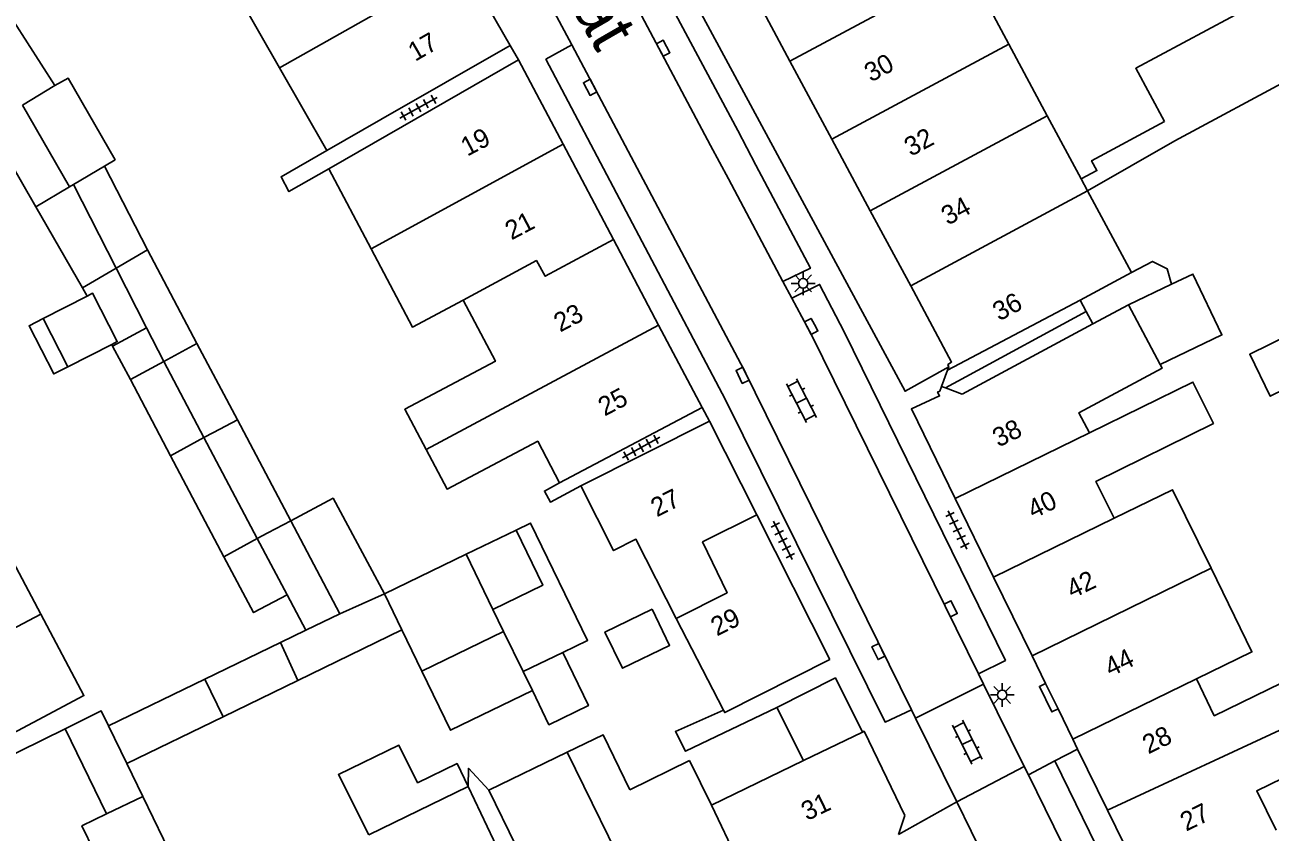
# Model space of a CAD drawing. Extents: x 132998 to 136004, y 396998 to 398512.
# Drawn here: x 134868.1 to 134933.8, y 397072.5 to 397115.1 of the extents above; entities that cross this region are included whole.
import ezdxf

# ---------------------------------------------------------------- set-up
doc = ezdxf.new("R2010")
doc.units = 0
for name, color, linetype in [('gg-afsc-erfafscheiding', 7, 'Continuous'), ('gg-afsc-hekwerk', 7, 'Continuous'), ('gg-anno-huisnummerreeks BGT', 7, 'Continuous'), ('gg-anno-openbare ruimte label', 7, 'Continuous'), ('gg-bbg-bijgebouw', 7, 'Continuous'), ('gg-bbg-gedigitaliseerde bebouwing', 7, 'Continuous'), ('gg-bbg-gedigitaliseerde bebouwing onder overbouw', 7, 'Continuous'), ('gg-bbg-gedigitaliseerde bijgebouw', 7, 'Continuous'), ('gg-bbg-gedigitaliseerde overbouw', 7, 'Continuous'), ('gg-bbg-hoofdgebouw', 7, 'Continuous'), ('gg-bbg-luifel en loopbrug', 7, 'Continuous'), ('gg-bbg-pand overbouw', 7, 'Continuous'), ('gg-bbg-tussenscheiding', 7, 'Continuous'), ('gg-bbg-tussenscheiding niveau 01', 7, 'Continuous'), ('gg-knt-verharding', 7, 'Continuous'), ('gg-knt-verharding nz', 7, 'Continuous'), ('gt-grn-weggrens', 7, 'Continuous'), ('gt-symb-klinker verharding', 7, 'Continuous'), ('gt-symb-kolk', 7, 'Continuous'), ('gt-symb-lichtmast', 7, 'Continuous'), ('gt-symb-tegel verharding', 7, 'Continuous')]:
    doc.layers.add(name, color=color, linetype=linetype)

# ---------------------------------------------------------------- blocks, each defined once
blk = doc.blocks.new('gt0-KOLK')
at = {"layer": 'gt-symb-kolk'}
blk.add_lwpolyline([(0, 0), (0.375, 0), (0.375, 0.4), (-0.375, 0.4), (-0.375, 0), (0, 0)], dxfattribs=at)
blk = doc.blocks.new('gt0-TEG1')
at = {"layer": 'gt-symb-tegel verharding'}
for p, q in [((-1.125, 0), (1.125, 0)), ((-0.9, -0.25), (-0.9, 0.25)), ((-0.45, -0.25), (-0.45, 0.25)), ((0, -0.25), (0, 0.25)), ((0.45, -0.25), (0.45, 0.25)), ((0.9, -0.25), (0.9, 0.25))]:
    blk.add_line(p, q, dxfattribs=at)
blk = doc.blocks.new('gt0-LMAST')
at = {"layer": 'gt-symb-lichtmast'}
for p, q in [((-0.182, 0.173), (-0.447, 0.438)), ((-0.005, 0.246), (-0.005, 0.621)), ((0.172, 0.173), (0.437, 0.438)), ((-0.255, -0.004), (-0.63, -0.004)), ((-0.182, -0.181), (-0.447, -0.446)), ((-0.005, -0.254), (-0.005, -0.629)), ((0.437, -0.446), (0.172, -0.181)), ((0.245, -0.004), (0.62, -0.004))]:
    blk.add_line(p, q, dxfattribs=at)
blk.add_circle((-0.005, -0.004), 0.25, dxfattribs=at)
blk = doc.blocks.new('gt0-KL1')
at = {"layer": 'gt-symb-klinker verharding'}
for p, q in [((-1.15, 0.3), (1.15, 0.3)), ((-1, -0.3), (-1, 0.3)), ((-0.5, 0.3), (-0.5, 0.45)), ((0, -0.3), (0, 0.3)), ((0.5, 0.3), (0.5, 0.45)), ((1, -0.3), (1, 0.3)), ((-1.15, -0.3), (1.15, -0.3)), ((-0.5, -0.45), (-0.5, -0.3)), ((0.5, -0.45), (0.5, -0.3))]:
    blk.add_line(p, q, dxfattribs=at)

msp = doc.modelspace()

# ---------------------------------------------------------------- linework, layer by layer
at = {"layer": 'gg-afsc-erfafscheiding'}
msp.add_line((134866.434, 397076.103), (134870.256, 397077.981), dxfattribs=at)
for points in [[(134884.062, 397108.488), (134881.642, 397107.099), (134882.055, 397106.314), (134884.155, 397107.519)], [(134926.486, 397102.039), (134927.586, 397102.629), (134928.356, 397102.242), (134928.596, 397101.427)], [(134896.33, 397090.956), (134895.528, 397090.52), (134895.845, 397089.936), (134897.453, 397090.786)], [(134907.782, 397079.102), (134902.96, 397076.794), (134902.438, 397077.827), (134904.978, 397078.956)], [(134892.605, 397074.745), (134891.529, 397075.899), (134891.506, 397074.928)]]:
    msp.add_lwpolyline(points, dxfattribs=at)
at = {"layer": 'gg-afsc-hekwerk'}
for p, q in [((134894.16, 397113.26), (134893.72, 397114.03)), ((134904.24, 397094.21), (134903.85, 397094.92))]:
    msp.add_line(p, q, dxfattribs=at)
at = {"layer": 'gg-bbg-bijgebouw'}
msp.add_line((134909.194, 397076.303), (134907.782, 397079.102), dxfattribs=at)
msp.add_lwpolyline([(134907.782, 397079.102), (134910.875, 397080.662), (134912.296, 397077.806)], dxfattribs=at)
at = {"layer": 'gg-bbg-gedigitaliseerde bebouwing'}
for p, q in [((134917.811, 397118.211), (134920.021, 397114.091)), ((134881.566, 397112.838), (134879.057, 397117.212)), ((134893.72, 397114.03), (134886.895, 397110.114)), ((134920.021, 397114.091), (134922.044, 397110.319)), ((134894.16, 397113.26), (134884.155, 397107.519)), ((134881.566, 397112.838), (134884.062, 397108.488)), ((134884.062, 397108.488), (134886.895, 397110.114)), ((134922.044, 397110.319), (134923.834, 397106.982)), ((134886.384, 397103.3), (134884.155, 397107.519)), ((134924.172, 397106.352), (134926.486, 397102.039)), ((134926.486, 397102.039), (134923.778, 397100.587)), ((134924.448, 397099.338), (134926.318, 397100.341)), ((134926.318, 397100.341), (134928.003, 397097.203)), ((134896.33, 397090.956), (134903.85, 397094.92)), ((134904.24, 397094.21), (134897.453, 397090.786)), ((134866.666, 397088.348), (134868.97, 397084.016)), ((134904.978, 397078.956), (134902.47, 397083.799)), ((134868.573, 397078.306), (134861.57, 397074.59)), ((134912.296, 397077.806), (134909.194, 397076.303)), ((134892.605, 397074.745), (134896.729, 397076.747)), ((134900.024, 397074.765), (134903.179, 397076.309)), ((134904.333, 397073.949), (134903.179, 397076.309)), ((134909.194, 397076.303), (134904.333, 397073.949)), ((134886.262, 397072.383), (134891.506, 397074.928)), ((134891.506, 397074.928), (134893.183, 397071.417)), ((134894.021, 397071.827), (134892.605, 397074.745))]:
    msp.add_line(p, q, dxfattribs=at)
for points in [[(134886.384, 397103.3), (134888.568, 397099.165), (134891.247, 397100.58)], [(134891.247, 397100.58), (134892.946, 397097.364), (134888.164, 397094.838), (134889.284, 397092.717)], [(134928.003, 397097.203), (134928.107, 397097.009), (134923.698, 397094.642), (134924.265, 397093.586)], [(134924.265, 397093.586), (134929.724, 397096.266), (134930.8, 397094.085), (134924.607, 397091.03), (134925.567, 397089.084)], [(134896.33, 397090.956), (134895.174, 397093.146), (134890.392, 397090.62), (134889.284, 397092.717)], [(134897.453, 397090.786), (134899.171, 397087.381), (134900.35, 397087.976), (134902.47, 397083.799)], [(134930.677, 397086.444), (134928.651, 397090.591), (134925.567, 397089.084)], [(134930.677, 397086.444), (134932.83, 397082.035), (134929.902, 397080.605)], [(134868.97, 397084.016), (134871.249, 397079.729), (134868.573, 397078.306)], [(134929.902, 397080.605), (134930.849, 397078.666), (134936.539, 397081.445), (134939.983, 397083.045)], [(134941.895, 397078.927), (134938.532, 397077.365), (134933.091, 397074.707), (134934.103, 397072.635)], [(134900.024, 397074.765), (134898.617, 397077.664), (134896.729, 397076.747)]]:
    msp.add_lwpolyline(points, dxfattribs=at)
at = {"layer": 'gg-bbg-gedigitaliseerde bebouwing onder overbouw'}
for p, q in [((134916.784, 397096.902), (134923.778, 397100.587)), ((134917.546, 397095.631), (134924.448, 397099.338)), ((134916.461, 397096.036), (134916.675, 397095.956)), ((134916.675, 397095.956), (134917.546, 397095.631))]:
    msp.add_line(p, q, dxfattribs=at)
at = {"layer": 'gg-bbg-gedigitaliseerde bijgebouw'}
for p, q in [((134866.805, 397116.427), (134869.715, 397111.905)), ((134935.114, 397112.403), (134928.761, 397108.992)), ((134868.708, 397105.517), (134866.25, 397109.794)), ((134924.172, 397106.352), (134928.761, 397108.992)), ((134872.34, 397107.664), (134874.603, 397103.237)), ((134868.708, 397105.517), (134871.167, 397101.239)), ((134874.603, 397103.237), (134877.207, 397098.309)), ((134871.167, 397101.239), (134872.94, 397102.281)), ((134872.94, 397102.281), (134874.543, 397099.137)), ((134869.106, 397099.624), (134871.418, 397100.803)), ((134870.404, 397097.078), (134869.106, 397099.624)), ((134872.761, 397098.168), (134874.543, 397099.137)), ((134872.711, 397098.255), (134870.404, 397097.078)), ((134873.695, 397096.399), (134872.761, 397098.168)), ((134877.207, 397098.309), (134879.342, 397094.269)), ((134875.818, 397092.381), (134873.695, 397096.399)), ((134882.155, 397088.945), (134879.342, 397094.269)), ((134878.631, 397087.056), (134875.818, 397092.381)), ((134882.155, 397088.945), (134884.748, 397084.037)), ((134894.032, 397088.46), (134891.4, 397087.182)), ((134891.4, 397087.182), (134887.091, 397085.09)), ((134881.957, 397085.042), (134882.943, 397083.177)), ((134884.748, 397084.037), (134887.091, 397085.09)), ((134893.376, 397083.113), (134892.811, 397084.275)), ((134882.943, 397083.177), (134881.608, 397082.529)), ((134888.013, 397083.19), (134882.528, 397080.527)), ((134888.013, 397083.19), (134889.066, 397081.021)), ((134889.066, 397081.021), (134893.376, 397083.113)), ((134877.623, 397080.594), (134881.608, 397082.529)), ((134896.49, 397082.003), (134894.406, 397080.991)), ((134894.406, 397080.991), (134894.891, 397079.992)), ((134872.546, 397078.13), (134877.623, 397080.594)), ((134882.528, 397080.527), (134878.585, 397078.612)), ((134878.585, 397078.612), (134873.508, 397076.149)), ((134872.439, 397073.485), (134870.256, 397077.981)), ((134874.35, 397074.413), (134873.508, 397076.149)), ((134874.35, 397074.413), (134876.293, 397070.411))]:
    msp.add_line(p, q, dxfattribs=at)
for points in [[(134928.217, 397110.006), (134926.705, 397112.822), (134932.947, 397116.173)], [(134872.34, 397107.664), (134872.894, 397107.993), (134870.415, 397112.307), (134869.715, 397111.905)], [(134923.834, 397106.982), (134924.659, 397107.425), (134924.38, 397107.946), (134928.217, 397110.006)], [(134871.418, 397100.803), (134871.704, 397100.949), (134873.002, 397098.403), (134872.711, 397098.255)], [(134892.811, 397084.275), (134895.443, 397085.553), (134894.032, 397088.46)], [(134881.957, 397085.042), (134880.189, 397084.108), (134878.631, 397087.056)], [(134901.201, 397084.293), (134898.714, 397083.083), (134899.642, 397081.171), (134902.13, 397082.378), (134901.201, 397084.293)], [(134894.891, 397079.992), (134895.766, 397078.19), (134897.85, 397079.202), (134896.49, 397082.003)], [(134870.256, 397077.981), (134872.163, 397078.919), (134872.546, 397078.13)], [(134874.552, 397069.566), (134873.083, 397068.853), (134871.141, 397072.855), (134872.439, 397073.485)]]:
    msp.add_lwpolyline(points, dxfattribs=at)
at = {"layer": 'gg-bbg-gedigitaliseerde overbouw'}
for p, q in [((134923.778, 397100.587), (134924.097, 397099.991)), ((134924.097, 397099.991), (134924.448, 397099.338))]:
    msp.add_line(p, q, dxfattribs=at)
at = {"layer": 'gg-bbg-hoofdgebouw'}
for p, q in [((134891.248, 397118.331), (134893.72, 397114.03)), ((134906.253, 397117.336), (134908.475, 397113.198)), ((134894.16, 397113.26), (134896.512, 397108.809)), ((134908.475, 397113.198), (134910.687, 397109.078)), ((134896.512, 397108.809), (134899.165, 397103.788)), ((134910.687, 397109.078), (134912.711, 397105.308)), ((134914.84, 397101.342), (134912.711, 397105.308)), ((134899.165, 397103.788), (134901.548, 397099.277)), ((134901.548, 397099.277), (134903.85, 397094.92)), ((134916.784, 397096.902), (134916.85, 397097.08)), ((134916.37, 397095.79), (134916.461, 397096.036)), ((134904.24, 397094.21), (134906.731, 397089.27)), ((134919.214, 397085.979), (134917.188, 397090.127)), ((134906.731, 397089.27), (134910.58, 397081.64)), ((134921.24, 397081.832), (134919.214, 397085.979)), ((134921.24, 397081.832), (134921.954, 397080.37)), ((134921.954, 397080.37), (134922.613, 397079.022)), ((134922.613, 397079.022), (134923.393, 397077.425)), ((134923.644, 397076.911), (134923.393, 397077.425)), ((134925.22, 397073.686), (134923.644, 397076.911)), ((134914.53, 397073.41), (134914.19, 397072.4)), ((134927.281, 397069.466), (134925.22, 397073.686))]:
    msp.add_line(p, q, dxfattribs=at)
for points in [[(134916.85, 397097.08), (134916.8, 397097.19), (134917, 397097.32), (134914.84, 397101.342)], [(134917.188, 397090.127), (134914.88, 397094.85), (134916.36, 397095.54), (134916.26, 397095.74), (134916.37, 397095.79)], [(134910.58, 397081.64), (134905.039, 397078.835), (134904.978, 397078.956)], [(134914.53, 397073.41), (134912.385, 397077.85), (134912.296, 397077.806)]]:
    msp.add_lwpolyline(points, dxfattribs=at)
at = {"layer": 'gg-bbg-luifel en loopbrug'}
for p, q in [((134928.596, 397101.427), (134926.318, 397100.341)), ((134871.418, 397100.803), (134871.167, 397101.239)), ((134872.761, 397098.168), (134872.711, 397098.255)), ((134893.376, 397083.113), (134894.406, 397080.991))]:
    msp.add_line(p, q, dxfattribs=at)
for points in [[(134928.003, 397097.203), (134931.252, 397098.752), (134929.721, 397101.964), (134928.596, 397101.427)], [(134870.404, 397097.078), (134869.656, 397096.697), (134868.358, 397099.243), (134869.106, 397099.624)], [(134936.994, 397097.091), (134933.8, 397095.523), (134932.715, 397097.734), (134935.908, 397099.302), (134936.994, 397097.091)], [(134887.091, 397085.09), (134884.384, 397090.14), (134882.155, 397088.945)], [(134894.032, 397088.46), (134894.799, 397088.832), (134897.805, 397082.641), (134896.49, 397082.003)], [(134889.066, 397081.021), (134890.581, 397077.9), (134894.891, 397079.992)], [(134886.262, 397072.383), (134884.667, 397075.56), (134887.852, 397077.106), (134888.844, 397075.129), (134890.927, 397076.139), (134891.506, 397074.928)]]:
    msp.add_lwpolyline(points, dxfattribs=at)
at = {"layer": 'gg-bbg-pand overbouw'}
msp.add_line((134916.461, 397096.036), (134916.784, 397096.902), dxfattribs=at)
at = {"layer": 'gg-bbg-tussenscheiding'}
for p, q in [((134891.248, 397118.331), (134881.566, 397112.838)), ((134917.811, 397118.211), (134908.475, 397113.198)), ((134920.021, 397114.091), (134910.687, 397109.078)), ((134868.002, 397110.872), (134869.715, 397111.905)), ((134870.481, 397106.559), (134868.002, 397110.872)), ((134922.044, 397110.319), (134912.711, 397105.308)), ((134896.512, 397108.809), (134886.384, 397103.3)), ((134872.34, 397107.664), (134870.69, 397106.683)), ((134870.69, 397106.683), (134870.481, 397106.559)), ((134872.94, 397102.281), (134870.69, 397106.683)), ((134923.834, 397106.982), (134924.172, 397106.352)), ((134870.481, 397106.559), (134868.708, 397105.517)), ((134924.172, 397106.352), (134914.84, 397101.342)), ((134872.94, 397102.281), (134874.603, 397103.237)), ((134874.543, 397099.137), (134875.452, 397097.355)), ((134901.548, 397099.277), (134889.284, 397092.717)), ((134877.207, 397098.309), (134875.452, 397097.355)), ((134875.452, 397097.355), (134873.695, 397096.399)), ((134875.452, 397097.355), (134877.575, 397093.336)), ((134879.342, 397094.269), (134878.073, 397093.607)), ((134878.073, 397093.607), (134877.575, 397093.336)), ((134917.188, 397090.127), (134924.265, 397093.586)), ((134877.575, 397093.336), (134875.818, 397092.381)), ((134877.575, 397093.336), (134880.388, 397088.012)), ((134882.155, 397088.945), (134880.95, 397088.317)), ((134919.214, 397085.979), (134925.567, 397089.084)), ((134880.95, 397088.317), (134880.388, 397088.012)), ((134880.388, 397088.012), (134878.631, 397087.056)), ((134880.388, 397088.012), (134881.957, 397085.042)), ((134891.4, 397087.182), (134892.811, 397084.275)), ((134921.24, 397081.832), (134930.677, 397086.444)), ((134887.091, 397085.09), (134888.013, 397083.19)), ((134884.748, 397084.037), (134882.943, 397083.177)), ((134881.608, 397082.529), (134882.528, 397080.527)), ((134940.939, 397080.986), (134925.22, 397073.686)), ((134878.585, 397078.612), (134877.623, 397080.594)), ((134929.902, 397080.605), (134923.393, 397077.425)), ((134873.508, 397076.149), (134872.546, 397078.13)), ((134872.439, 397073.485), (134874.35, 397074.413)), ((134904.333, 397073.949), (134906.797, 397068.811))]:
    msp.add_line(p, q, dxfattribs=at)
for points in [[(134891.247, 397100.58), (134895.105, 397102.68), (134895.568, 397101.854), (134899.165, 397103.788)], [(134906.731, 397089.27), (134903.868, 397087.831), (134905.16, 397085.155), (134902.47, 397083.799)], [(134868.97, 397084.016), (134864.599, 397081.724), (134864.376, 397082.135), (134861.526, 397080.531), (134861.98, 397079.625), (134859.575, 397078.344)], [(134896.729, 397076.747), (134900.232, 397069.599), (134901.04, 397069.995), (134902.625, 397066.785)]]:
    msp.add_lwpolyline(points, dxfattribs=at)
at = {"layer": 'gg-bbg-tussenscheiding niveau 01'}
for p, q in [((134924.097, 397099.991), (134917.752, 397096.541)), ((134917.752, 397096.541), (134916.675, 397095.956))]:
    msp.add_line(p, q, dxfattribs=at)
at = {"layer": 'gg-knt-verharding'}
for p, q in [((134896.973, 397114.058), (134895.775, 397116.283)), ((134905.732, 397109.531), (134906.678, 397107.712)), ((134908.105, 397101.572), (134908.576, 397100.685)), ((134918.684, 397080.336), (134915.099, 397078.531)), ((134918.419, 397080.874), (134918.684, 397080.336)), ((134918.684, 397080.336), (134920.826, 397075.994)), ((134915.099, 397078.531), (134914.878, 397078.98)), ((134917.267, 397074.121), (134915.099, 397078.531)), ((134920.826, 397075.994), (134917.267, 397074.121)), ((134920.826, 397075.994), (134921.047, 397075.545)), ((134922.446, 397076.281), (134921.047, 397075.545)), ((134929.718, 397061.374), (134922.446, 397076.281)), ((134919.022, 397070.553), (134917.267, 397074.121))]:
    msp.add_line(p, q, dxfattribs=at)
for points in [[(134905.732, 397109.531), (134900.859, 397118.646), (134897.786, 397124.125), (134896.362, 397123.279)], [(134900.97, 397120.97), (134914.543, 397095.781), (134916.85, 397097.08)], [(134914.878, 397078.98), (134913.489, 397078.329), (134905.083, 397095.338), (134895.609, 397113.297), (134896.973, 397114.058)], [(134908.105, 397101.572), (134909.554, 397102.274), (134906.678, 397107.712)], [(134918.419, 397080.874), (134919.836, 397081.581), (134911.337, 397098.924), (134910.035, 397101.416), (134908.576, 397100.685)], [(134922.613, 397079.022), (134922.289, 397078.864), (134921.631, 397080.212), (134921.954, 397080.37)]]:
    msp.add_lwpolyline(points, dxfattribs=at)
at = {"layer": 'gg-knt-verharding nz'}
for p, q in [((134904.292, 397108.751), (134905.23, 397106.985)), ((134905.23, 397106.985), (134908.105, 397101.572)), ((134921.047, 397075.545), (134928.42, 397060.595))]:
    msp.add_line(p, q, dxfattribs=at)
for points in [[(134896.362, 397123.279), (134899.29, 397118.17), (134904.292, 397108.751)], [(134914.878, 397078.98), (134906.05, 397096.93), (134896.973, 397114.058)], [(134908.576, 397100.685), (134909.62, 397098.72), (134918.419, 397080.874)]]:
    msp.add_lwpolyline(points, dxfattribs=at)
at = {"layer": 'gt-grn-weggrens'}
for p, q in [((134922.446, 397076.281), (134923.644, 397076.911)), ((134914.19, 397072.4), (134917.267, 397074.121))]:
    msp.add_line(p, q, dxfattribs=at)

# ---------------------------------------------------------------- block references
at = {"layer": 'gt-symb-klinker verharding'}
for p, rotation in [((134909.083, 397095.286), -62.40963046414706), ((134917.823, 397077.275), 116.69322944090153)]:
    msp.add_blockref('gt0-KL1', p, dxfattribs=dict(at, rotation=rotation))
at = {"layer": 'gt-symb-kolk'}
for p, rotation in [((134901.972, 397113.97), 117.76921269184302), ((134898.114, 397111.909), 117.7692126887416), ((134909.768, 397099.296), 118.28136108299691), ((134906.155, 397096.712), 115.92418551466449), ((134917.128, 397084.394), 115.92418551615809), ((134913.318, 397082.144), 115.92418551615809)]:
    msp.add_blockref('gt0-KOLK', p, dxfattribs=dict(at, rotation=rotation))
at = {"layer": 'gt-symb-lichtmast'}
for p in [(134909.175, 397101.479), (134919.672, 397079.766)]:
    msp.add_blockref('gt0-LMAST', p, dxfattribs=at)
at = {"layer": 'gt-symb-tegel verharding'}
for p, rotation in [((134888.886, 397110.739), -150.79515966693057), ((134900.626, 397092.813), -150.7671825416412), ((134917.307, 397088.468), 115.89914898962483), ((134908.1, 397087.917), 115.89914898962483)]:
    msp.add_blockref('gt0-TEG1', p, dxfattribs=dict(at, rotation=rotation))

# ---------------------------------------------------------------- texts
at = {"layer": 'gg-anno-huisnummerreeks BGT'}
for s, rotation, p in [('17', 29.9, (134888.711, 397113.157)), ('30', 28.2, (134912.742, 397112.064)), ('19', 27.8, (134891.457, 397108.152)), ('32', 28.2, (134914.846, 397108.146)), ('34', 28.2, (134916.795, 397104.515)), ('21', 27.8, (134893.79, 397103.737)), ('36', 28.2, (134919.508, 397099.462)), ('23', 27.8, (134896.358, 397098.877)), ('25', 27.8, (134898.701, 397094.442)), ('38', 26.1, (134919.466, 397092.807)), ('27', 26.7, (134901.455, 397089.124)), ('40', 26, (134921.309, 397089.034)), ('42', 26, (134923.365, 397084.825)), ('29', 26.7, (134904.623, 397082.841)), ('44', 26, (134925.377, 397080.706)), ('28', 26.1, (134927.372, 397076.625)), ('31', 25.8, (134909.375, 397073.102)), ('27', 26, (134929.363, 397072.547))]:
    msp.add_text(s, height=1, rotation=rotation, dxfattribs=at).set_placement(p)
at = {"layer": 'gg-anno-openbare ruimte label'}
msp.add_text('Tulpstraat', height=2.5, rotation=300, dxfattribs=at).set_placement((134890.906, 397126.471))

doc.saveas('drawing.dxf')
